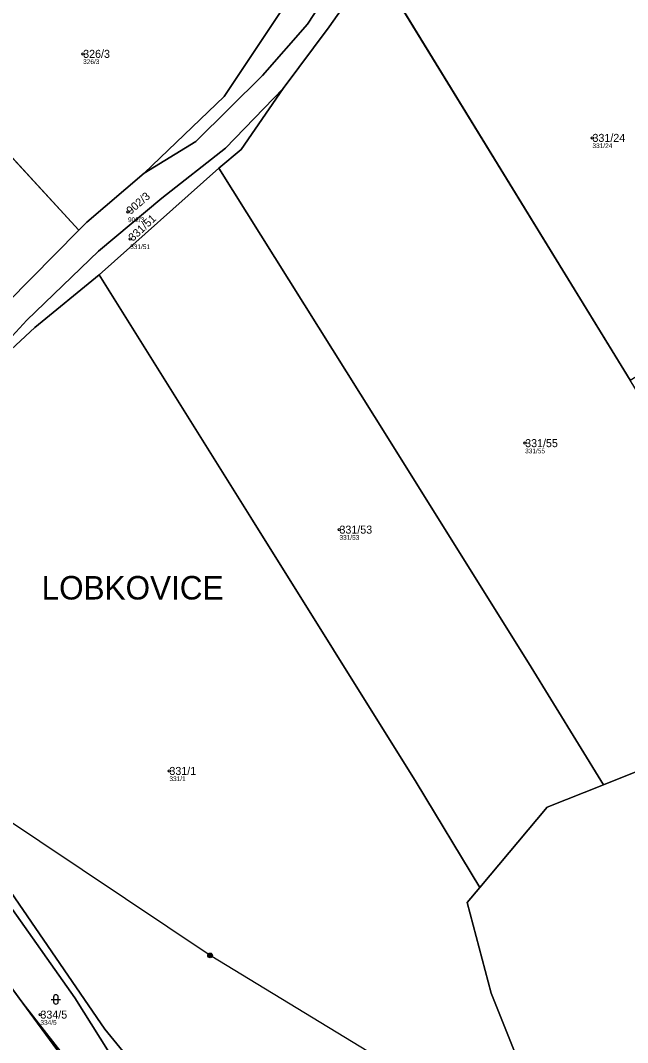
# Model space of a CAD drawing. Extents: x -734504 to -730695, y -1027923 to -1024502.
# Drawn here: x -732785.6 to -732656.7, y -1026457.8 to -1026240.6 of the extents above; entities that cross this region are included whole.
import ezdxf

# ---------------------------------------------------------------- set-up
doc = ezdxf.new("R2010")
doc.units = 0
for name, color, linetype in [('Definiční body', 7, 'Continuous'), ('Hranice parcel', 7, 'Continuous'), ('Parcelní čísla', 7, 'Continuous'), ('Polygon parcely', 7, 'Continuous'), ('Pop  PČ popisy', 7, 'Continuous'), ('Poz předměty', 7, 'Continuous'), ('Značky kultur', 7, 'Continuous')]:
    doc.layers.add(name, color=color, linetype=linetype)

msp = doc.modelspace()

# ---------------------------------------------------------------- linework, layer by layer
at = {"layer": 'Definiční body'}
for centre in [(-732772.3, -1026247.74), (-732664.12, -1026265.59), (-732762.77, -1026281.33), (-732762.31, -1026287.06), (-732678.42, -1026330.45), (-732717.86, -1026348.82), (-732753.98, -1026400.09), (-732781.38, -1026451.86)]:
    msp.add_circle(centre, 0.25, dxfattribs=at)
at = {"layer": 'Hranice parcel'}
for p, q in [((-732849.35, -1026202.43), (-732773.19, -1026285.19)), ((-732710.48, -1026228.37), (-732656.1, -1026317.09)), ((-732768.87, -1026294.69), (-732743.51, -1026272.01)), ((-732773.19, -1026285.19), (-732788.39, -1026300.59)), ((-732799.54, -1026429.88), (-732785.08, -1026449.46)), ((-732767.68, -1026454.94), (-732735.4, -1026494.39))]:
    msp.add_line(p, q, dxfattribs=at)
for points in [[(-732689.99, -1026175.15), (-732686.59, -1026180.8), (-732690.85, -1026187.58), (-732702.2, -1026205.64), (-732714.53, -1026225.89), (-732724.68, -1026241.4), (-732734.24, -1026252.31), (-732748.34, -1026266.35), (-732759.32, -1026273.08)], [(-732759.32, -1026273.08), (-732742.33, -1026256.8), (-732709.86, -1026207.93), (-732692.44, -1026179.12)], [(-732729.81, -1026255.07), (-732720.07, -1026241.99), (-732710.48, -1026228.37)], [(-732803.77, -1026325.58), (-732784.25, -1026304.3), (-732769.05, -1026289.64), (-732755.58, -1026278.42), (-732742.04, -1026267.78), (-732729.81, -1026255.07)], [(-732743.51, -1026272.01), (-732738.76, -1026268.03), (-732729.81, -1026255.07)], [(-732661.81, -1026403.01), (-732677.74, -1026377.11), (-732710.42, -1026324.8), (-732743.51, -1026272.01)], [(-732773.19, -1026285.19), (-732771.5, -1026283.48), (-732759.32, -1026273.08)], [(-732768.87, -1026294.69), (-732782.54, -1026305.91), (-732803.77, -1026325.58)], [(-732688.06, -1026424.85), (-732701.58, -1026402.46), (-732736.7, -1026346.27), (-732768.87, -1026294.69)], [(-732840.55, -1026355.26), (-732811.73, -1026390.89), (-732788.48, -1026424.54), (-732767.68, -1026454.94)], [(-732735.4, -1026494.39), (-732745.2, -1026484.31), (-732763.34, -1026465.46), (-732774.1, -1026448.33), (-732801.49, -1026409.59), (-732817.93, -1026388.91), (-732843.31, -1026358.42)], [(-732599.78, -1026408.91), (-732610.69, -1026409.69), (-732623.69, -1026396.8), (-732640.77, -1026394.64), (-732661.81, -1026403.01)], [(-732661.81, -1026403.01), (-732673.77, -1026407.77), (-732688.06, -1026424.85)], [(-732673.56, -1026477.62), (-732685.67, -1026447.3), (-732690.76, -1026428.07), (-732688.06, -1026424.85)], [(-732785.08, -1026449.46), (-732763.47, -1026477.16), (-732743.35, -1026501.48), (-732726.55, -1026520.21), (-732722.4, -1026523.22)], [(-732724.38, -1026525.43), (-732763.48, -1026478.98), (-732785.08, -1026449.46)]]:
    msp.add_lwpolyline(points, dxfattribs=at)
at = {"layer": 'Polygon parcely'}
for points in [[(-732689.99, -1026175.15), (-732693.51, -1026178.06), (-732692.44, -1026179.12), (-732709.86, -1026207.93), (-732742.33, -1026256.8), (-732759.32, -1026273.08), (-732748.34, -1026266.35), (-732734.24, -1026252.31), (-732724.68, -1026241.4), (-732714.53, -1026225.89), (-732702.2, -1026205.64), (-732690.85, -1026187.58), (-732686.59, -1026180.8)], [(-732852.97, -1026221.43), (-732848.4, -1026225.87), (-732850.44, -1026230.17), (-732854.22, -1026227.95), (-732855.75, -1026235.96), (-732798.14, -1026300.02), (-732792.01, -1026302.31), (-732788.39, -1026300.59), (-732773.19, -1026285.19), (-732849.35, -1026202.43), (-732849.58, -1026203.66), (-732852.17, -1026217.22)], [(-732625.08, -1026284.59), (-732622.89, -1026281.98), (-732664.76, -1026212.35), (-732700.02, -1026233.96), (-732706.88, -1026222.76), (-732710.48, -1026228.37), (-732656.1, -1026317.09), (-732620.42, -1026295.19), (-732624.45, -1026287.83)], [(-732640.47, -1026342.73), (-732656.1, -1026317.09), (-732710.48, -1026228.37), (-732720.07, -1026241.99), (-732729.81, -1026255.07), (-732738.76, -1026268.03), (-732743.51, -1026272.01), (-732710.42, -1026324.8), (-732677.74, -1026377.11), (-732661.81, -1026403.01), (-732640.77, -1026394.64), (-732623.69, -1026396.8), (-732610.69, -1026409.69), (-732599.78, -1026408.91), (-732628.38, -1026362.52), (-732635.65, -1026350.72)], [(-732729.81, -1026255.07), (-732742.04, -1026267.78), (-732755.58, -1026278.42), (-732769.05, -1026289.64), (-732784.25, -1026304.3), (-732803.77, -1026325.58), (-732782.54, -1026305.91), (-732768.87, -1026294.69), (-732743.51, -1026272.01), (-732738.76, -1026268.03)], [(-732677.74, -1026377.11), (-732710.42, -1026324.8), (-732743.51, -1026272.01), (-732768.87, -1026294.69), (-732736.7, -1026346.27), (-732701.58, -1026402.46), (-732688.06, -1026424.85), (-732673.77, -1026407.77), (-732661.81, -1026403.01)], [(-732735.4, -1026494.39), (-732721.46, -1026508.59), (-732716.59, -1026513.63), (-732691.07, -1026490.18), (-732673.56, -1026477.62), (-732685.67, -1026447.3), (-732690.76, -1026428.07), (-732688.06, -1026424.85), (-732701.58, -1026402.46), (-732736.7, -1026346.27), (-732768.87, -1026294.69), (-732782.54, -1026305.91), (-732803.77, -1026325.58), (-732813.98, -1026334.12), (-732840.55, -1026355.26), (-732811.73, -1026390.89), (-732788.48, -1026424.54), (-732767.68, -1026454.94)], [(-732767.68, -1026454.94), (-732788.48, -1026424.54), (-732811.73, -1026390.89), (-732840.55, -1026355.26), (-732843.31, -1026358.42), (-732817.93, -1026388.91), (-732801.49, -1026409.59), (-732774.1, -1026448.33), (-732763.34, -1026465.46), (-732745.2, -1026484.31), (-732735.4, -1026494.39)], [(-732763.47, -1026477.16), (-732743.35, -1026501.48), (-732726.55, -1026520.21), (-732722.4, -1026523.22), (-732717.9, -1026515.79), (-732735.4, -1026494.39), (-732745.2, -1026484.31), (-732763.34, -1026465.46), (-732774.1, -1026448.33), (-732801.49, -1026409.59), (-732817.93, -1026388.91), (-732843.31, -1026358.42), (-732849.23, -1026364.98), (-732832.38, -1026387.83), (-732815.38, -1026407.97), (-732806.49, -1026420.18), (-732799.54, -1026429.88), (-732785.08, -1026449.46)], [(-732724.38, -1026525.43), (-732763.48, -1026478.98), (-732785.08, -1026449.46), (-732799.54, -1026429.88), (-732806.83, -1026421.01), (-732811.08, -1026431.24), (-732828.84, -1026406.82), (-732817.72, -1026407.77), (-732820.98, -1026403.81), (-732832.38, -1026387.83), (-732849.23, -1026364.98), (-732875.56, -1026393.62), (-732852.64, -1026419.87), (-732817.81, -1026465.65), (-732802.33, -1026489.23), (-732791.9, -1026504.93), (-732772.3, -1026528.32), (-732744.02, -1026558.8), (-732745.81, -1026546.48), (-732746.95, -1026538.6), (-732745.83, -1026533.42), (-732738.22, -1026530.1), (-732732.97, -1026535.97)], [(-732722.4, -1026523.22), (-732726.55, -1026520.21), (-732743.35, -1026501.48), (-732763.47, -1026477.16), (-732785.08, -1026449.46), (-732763.48, -1026478.98), (-732724.38, -1026525.43)]]:
    msp.add_lwpolyline(points, close=True, dxfattribs=at)
for points in [[(-732849.35, -1026202.43), (-732773.19, -1026285.19), (-732771.5, -1026283.48), (-732759.32, -1026273.08), (-732742.33, -1026256.8), (-732709.86, -1026207.93)], [(-732714.53, -1026225.89), (-732724.68, -1026241.4), (-732734.24, -1026252.31), (-732748.34, -1026266.35), (-732759.32, -1026273.08), (-732771.5, -1026283.48), (-732773.19, -1026285.19), (-732788.39, -1026300.59)], [(-732803.77, -1026325.58), (-732784.25, -1026304.3), (-732769.05, -1026289.64), (-732755.58, -1026278.42), (-732742.04, -1026267.78), (-732729.81, -1026255.07), (-732720.07, -1026241.99), (-732710.48, -1026228.37)], [(-732640.77, -1026394.64), (-732661.81, -1026403.01), (-732673.77, -1026407.77), (-732688.06, -1026424.85), (-732690.76, -1026428.07), (-732685.67, -1026447.3), (-732673.56, -1026477.62), (-732671.93, -1026481.69), (-732661.37, -1026476.81), (-732641.87, -1026464.63)]]:
    msp.add_lwpolyline(points, dxfattribs=at)
at = {"layer": 'Poz předměty'}
for p, q in [((-732745.33, -1026439.28), (-732827.54, -1026384.33)), ((-732676.43, -1026481.22), (-732745.33, -1026439.28))]:
    msp.add_line(p, q, dxfattribs=at)
for radius in [0.5, 0.4, 0.3, 0.2, 0.1]:
    msp.add_circle((-732745.33, -1026439.28), radius, dxfattribs=at)
at = {"layer": 'Značky kultur'}
for p, q in [((-732779.08, -1026448.64), (-732777.08, -1026448.64)), ((-732778.58, -1026448.14), (-732778.58, -1026449.14)), ((-732777.58, -1026449.14), (-732777.58, -1026448.14))]:
    msp.add_line(p, q, dxfattribs=at)
for centre, start, end in [((-732778.08, -1026448.14), 0, 180), ((-732778.08, -1026449.14), 180, 359.9879)]:
    msp.add_arc(centre, 0.5, start, end, dxfattribs=at)

# ---------------------------------------------------------------- texts
at = {"layer": 'Definiční body'}
for s, p in [('326/3', (-732772.3, -1026249.9)), ('331/24', (-732664.12, -1026267.75)), ('902/3', (-732762.77, -1026283.49)), ('331/51', (-732762.31, -1026289.22)), ('331/55', (-732678.42, -1026332.61)), ('331/53', (-732717.86, -1026350.98)), ('331/1', (-732753.98, -1026402.25)), ('334/5', (-732781.38, -1026454.02))]:
    msp.add_text(s, height=1, dxfattribs=at).set_placement(p)
at = {"layer": 'Parcelní čísla'}
for s, p in [('326/3', (-732772.3, -1026248.59)), ('331/24', (-732664.12, -1026266.44)), ('331/55', (-732678.42, -1026331.3)), ('331/53', (-732717.86, -1026349.67)), ('331/1', (-732753.98, -1026400.94)), ('334/5', (-732781.38, -1026452.71))]:
    msp.add_text(s, height=1.7, dxfattribs=at).set_placement(p)
for s, rotation, p in [('902/3', 41, (-732762.21, -1026281.97)), ('331/51', 43, (-732761.73, -1026287.68))]:
    msp.add_text(s, height=1.7, rotation=rotation, dxfattribs=at).set_placement(p)
at = {"layer": 'Pop  PČ popisy'}
msp.add_text('LOBKOVICE', height=5, dxfattribs=at).set_placement((-732781.13, -1026363.67))

doc.saveas('drawing.dxf')
